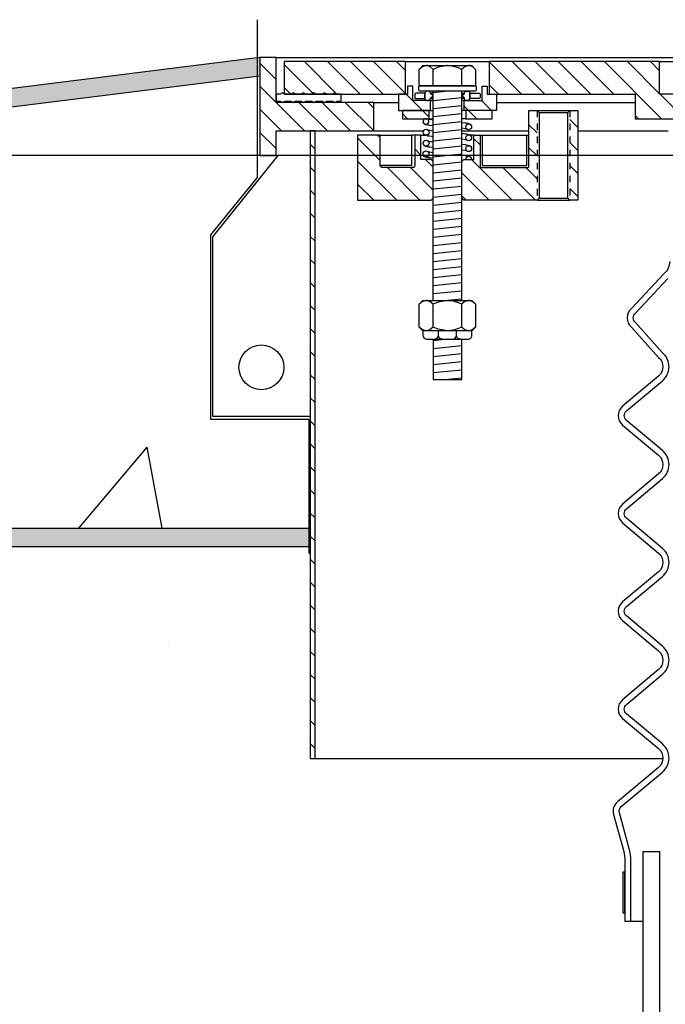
# Model space of a CAD drawing. Extents: x -169 to 6736, y -208 to 3022.
# Tile 568 of 656: x 6148 to 6158, y 971 to 986. Entities that reach past the tile are written whole.
import ezdxf

# ---------------------------------------------------------------- set-up
doc = ezdxf.new("R2010")
doc.units = 0
doc.header["$MEASUREMENT"] = 0
doc.header["$PDSIZE"] = 1
doc.linetypes.add('HIDDEN5', pattern=[0.05, 0.025, -0.025])
doc.layers.get('DEFPOINTS').update_dxf_attribs({"linetype": 'CONTINUOUS'})
for name, color, linetype in [('CONCRETE-HATCH', 2, 'CONTINUOUS'), ('DIM', 3, 'CONTINUOUS'), ('FREEZE-LINES', 8, 'CONTINUOUS'), ('FRP-SUMP', 2, 'CONTINUOUS'), ('MULTI-PORT-MANHOLE', 2, 'CONTINUOUS'), ('MULTI-PORT-MANHOLE-HATCH', 252, 'CONTINUOUS'), ('MULTI-PORT-SHROUD', 1, 'CONTINUOUS'), ('PEAGRAVEL-HATCH', 3, 'CONTINUOUS'), ('TANK-SLAB', 6, 'CONTINUOUS')]:
    doc.layers.add(name, color=color, linetype=linetype)
doc.styles.add('SIMPLEX', font='simplex')
doc.dimstyles.new('DIM64', dxfattribs={"dimscale": 64, "dimtxt": 0.09375, "dimasz": 0.09375, "dimexe": 0.0625, "dimexo": 0.0625, "dimgap": 0.046875, "dimtad": 1, "dimdec": 4, "dimzin": 3, "dimdsep": 46, "dimlunit": 4, "dimtxsty": 'SIMPLEX', "dimcen": 0, "dimclrd": 256, "dimclre": 256, "dimclrt": 256, "dimadec": 0, "dimazin": 0, "dimtfac": 1, "dimtdec": 4, "dimtmove": 0, "dimatfit": 3, "dimfxl": 1, "dimfrac": 2, "dimtolj": 1, "dimtzin": 0, "dimarcsym": 0})
pattern_1 = [(135, (14154.9253, -192.00985), (0.176776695, 0.176776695), [])]

# ---------------------------------------------------------------- blocks, each defined once
blk = doc.blocks.new('*D61')
at = {"layer": 'DEFPOINTS', "color": 0, "transparency": 16777216}
for p in [(6443.911, 978.296), (5827.154, 978.015), (5827.154, 700.523)]:
    blk.add_point(p, dxfattribs=at)
at = {"layer": 'DIM', "lineweight": -2, "transparency": 16777216}
for p, q in [((6443.911, 974.296), (6443.911, 696.523)), ((5827.154, 974.015), (5827.154, 696.523)), ((6437.911, 700.523), (5833.154, 700.523))]:
    blk.add_line(p, q, dxfattribs=at)
at = {"layer": 'DIM', "transparency": 16777216}
for points in [[(5833.154, 701.523), (5833.154, 699.523), (5827.154, 700.523)], [(6437.911, 701.523), (6437.911, 699.523), (6443.911, 700.523)]]:
    blk.add_solid(points, dxfattribs=at)
at = {"layer": 'DIM', "transparency": 16777216, "insert": (6135.532, 708.095), "char_height": 6, "attachment_point": 5, "style": 'SIMPLEX'}
blk.add_mtext('\\A1;51\'-4 3/4" (F.V. TANK SLAB)', dxfattribs=at)

msp = doc.modelspace()

# ---------------------------------------------------------------- hatches: boundary and pattern name
at = {"layer": 'CONCRETE-HATCH'}
h = msp.add_hatch(dxfattribs=at)
h.set_pattern_fill('AR-CONC', color=256, scale=2.67, style=0)
h.set_pattern_definition([(50, (6110.457, 981.345), (19.151, -1.6755), [2.0025, -22.0275]), (355, (6110.457, 981.345), (-3.705, 20.0835), [1.602, -17.622]), (100.45, (6112.053, 981.206), (15.446, 18.408), [1.702, -18.7205]), (46.184, (6110.457, 986.685), (28.495, -4.42), [3.004, -33.041]), (96.636, (6112.832, 986.317), (24.955, 26.009), [2.553, -28.081]), (351.184, (6110.457, 986.685), (24.955, 26.009), [2.403, -26.433]), (21, (6113.127, 985.35), (15.9374, -10.75), [2.0025, -22.0275]), (326, (6113.127, 985.35), (6.4965, 19.3615), [1.602, -17.622]), (71.45, (6114.456, 984.454), (22.434, 8.6116), [1.702, -18.7205]), (37.5, (6110.4575, 981.345), (0.3247, 8.8883), [0, -17.4084, 0, -17.889, 0, -17.6887]), (7.5, (6110.457, 981.345), (7.024, 10.5308), [0, -10.1994, 0, -17.0079, 0, -6.7417]), (327.5, (6104.5034, 981.345), (14.2531, -0.6022), [0, -6.675, 0, -20.826, 0, -27.6345]), (317.5, (6101.833, 981.345), (15.571, 2.6728), [0, -8.6775, 0, -13.8306, 0, -19.6245])])
h.paths.add_polyline_path([(6151.06039, 982.76471), (6152.03539, 983.98346), (6152.03539, 984.01471), (6151.78539, 984.01471), (6151.78539, 985.23127), (6139.8029, 983.73346), (6081.75819, 983.73346), (6069.8149, 985.22637), (6069.8149, 983.67456), (6070.53033, 982.79832), (6070.53033, 979.97135), (6069.02239, 979.97135), (6069.02239, 978.29596), (6152.56039, 978.29596), (6152.56039, 980.01471), (6151.06039, 980.01471)])
at = {"layer": 'MULTI-PORT-MANHOLE-HATCH', "linetype": 'Continuous'}
h = msp.add_hatch(dxfattribs=at)
h.set_pattern_fill('LINE', color=256, scale=2, angle=45, style=0)
h.set_pattern_definition(pattern_1)
h.paths.add_polyline_path([(6152.03539, 984.01471), (6152.03539, 984.38971), (6153.53539, 984.38971), (6153.53539, 984.82721), (6152.03539, 984.82721), (6152.03539, 985.51471), (6151.78539, 985.51471), (6151.78539, 984.01471)])
h = msp.add_hatch(dxfattribs=at)
h.set_pattern_fill('LINE', color=256, scale=2, angle=45, style=0)
h.set_pattern_definition(pattern_1)
h.paths.add_polyline_path([(6154.01977, 985.45221), (6152.16039, 985.45221), (6152.16039, 984.95221), (6154.01977, 984.95221)])
h = msp.add_hatch(dxfattribs=at)
h.set_pattern_fill('LINE', color=256, scale=2, angle=45, style=0)
h.set_pattern_definition(pattern_1)
h.paths.add_polyline_path([(6158.66039, 984.57721), (6158.66039, 984.95221), (6157.91039, 984.95221), (6157.91039, 985.45221), (6155.30102, 985.45221), (6155.30102, 984.95221), (6157.53539, 984.95221), (6157.53539, 984.57721)])
h = msp.add_hatch(dxfattribs=at)
h.set_pattern_fill('LINE', color=256, scale=2, angle=45, style=0)
h.set_pattern_definition(pattern_1)
h.paths.add_polyline_path([(6154.40258, 984.85846), (6154.12914, 984.85846), (6154.12914, 985.07721), (6154.05102, 985.07721), (6154.05102, 984.95221), (6153.91039, 984.95221), (6153.91039, 984.70221), (6154.40258, 984.70221)])
h.paths.add_polyline_path([(6155.41039, 984.95221), (6155.26977, 984.95221), (6155.26977, 985.07721), (6155.19164, 985.07721), (6155.19164, 984.85846), (6154.91821, 984.85846), (6154.91821, 984.70221), (6155.41039, 984.70221)])
h.paths.add_polyline_path([(6155.34789, 984.70221), (6154.94164, 984.70221), (6154.94164, 984.57721), (6155.34789, 984.57721)])
h.paths.add_polyline_path([(6154.37914, 984.70221), (6153.97289, 984.70221), (6153.97289, 984.57721), (6154.37914, 984.57721)])
h = msp.add_hatch(dxfattribs=at)
h.set_pattern_fill('LINE', color=256, scale=2, angle=45, style=0)
h.set_pattern_definition(pattern_1)
h.paths.add_polyline_path([(6156.03539, 984.70221), (6155.91039, 984.70221), (6155.91039, 983.85846, -0.41421356), (6155.87914, 983.82721), (6155.19164, 983.82721, -0.41421356), (6155.16039, 983.85846), (6155.16039, 984.32721), (6155.06664, 984.32721), (6155.06664, 983.95221), (6154.91039, 983.95221), (6154.87914, 983.92096), (6154.87914, 983.35846), (6154.91039, 983.32721), (6156.03539, 983.32721)])
h.paths.add_polyline_path([(6156.66039, 984.70221), (6156.53539, 984.70221), (6156.53539, 983.32721), (6156.66039, 983.32721)])
h = msp.add_hatch(dxfattribs=at)
h.set_pattern_fill('LINE', color=256, scale=2, angle=45, style=0)
h.set_pattern_definition([(135, (14113.8, -192.00985), (0.176776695, 0.176776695), [])])
h.paths.add_polyline_path([(6152.56039, 974.76471), (6152.63509, 974.76471), (6152.63509, 984.38971), (6152.56039, 984.38971)])
h = msp.add_hatch(dxfattribs=at)
h.set_pattern_fill('LINE', color=256, scale=2, angle=45, style=0)
h.set_pattern_definition(pattern_1)
h.paths.add_polyline_path([(6154.44164, 983.92096), (6154.41039, 983.95221), (6154.25414, 983.95221), (6154.25414, 984.32721), (6154.16039, 984.32721), (6154.16039, 983.85846, -0.41421356), (6154.12914, 983.82721), (6153.68667, 983.82721), (6153.6579, 983.8314), (6153.63685, 983.84284), (6153.62914, 983.85846), (6153.62914, 984.32721), (6153.28539, 984.32721), (6153.28539, 983.32721), (6154.41039, 983.32721), (6154.44164, 983.35846)])
at = {"layer": 'PEAGRAVEL-HATCH'}
h = msp.add_hatch(dxfattribs=at)
h.set_pattern_fill('AR-SAND', color=256, scale=7.5, style=0)
h.set_pattern_definition([(37.5, (6131.209, 961.794), (-0.4725, 14.451), [0, -11.4, 0, -12.75, 0, -12.1875]), (7.5, (6131.209, 961.794), (13.273, 21.166), [0, -6.15, 0, -10.275, 0, -3.9375]), (327.5, (6121.984, 961.794), (23.356, 0.0424), [0, -3.75, 0, -13.5, 0, -17.625]), (317.5, (6121.984, 961.794), (22.546, 6.583), [0, -1.875, 0, -8.85, 0, -10.125])])
h.paths.add_polyline_path([(6131.20869, 977.91283), (6152.56039, 977.91283), (6152.56039, 961.79407), (6131.20869, 961.79407)])
h = msp.add_hatch(dxfattribs=at)
h.set_pattern_fill('AR-SAND', color=256, scale=7.5, style=0)
h.set_pattern_definition([(37.5, (6152.56, 961.794), (-0.472, 14.451), [0, -11.4, 0, -12.75, 0, -12.1875]), (7.5, (6152.56, 961.794), (13.273, 21.166), [0, -6.15, 0, -10.275, 0, -3.9375]), (327.5, (6143.335, 961.794), (23.356, 0.0424), [0, -3.75, 0, -13.5, 0, -17.625]), (317.5, (6143.335, 961.794), (22.546, 6.583), [0, -1.875, 0, -8.85, 0, -10.125])])
h.paths.add_polyline_path([(6157.34914, 973.02355), (6157.37914, 973.20603, 0.0672126), (6157.36123, 973.33865), (6157.20474, 973.90753, -0.29327684), (6157.26501, 974.10089), (6157.89547, 974.62992, 0.20935884), (6157.96224, 974.76471), (6152.63509, 974.76471), (6152.56039, 974.76471), (6152.56039, 961.79407), (6156.90866, 961.79407), (6156.91031, 966.47039), (6156.29499, 966.47039), (6156.29512, 966.63109), (6156.29512, 968.84474, -0.3360158), (6156.91501, 969.663, -0.00313047), (6157.47506, 969.81672, 0.33950342), (6157.66039, 970.05822), (6157.66039, 972.27355), (6157.47289, 972.27355), (6157.37914, 972.27355), (6157.37914, 972.39855), (6157.34914, 972.39855)])
h = msp.add_hatch(dxfattribs=at)
h.set_pattern_fill('AR-SAND', color=256, scale=7.5, style=0)
h.set_pattern_definition([(37.5, (6155.012, 970.554), (-0.472, 14.451), [0, -11.4, 0, -12.75, 0, -12.1875]), (7.5, (6155.012, 970.554), (13.273, 21.166), [0, -6.15, 0, -10.275, 0, -3.9375]), (327.5, (6145.787, 970.554), (23.356, 0.042), [0, -3.75, 0, -13.5, 0, -17.625]), (317.5, (6145.787, 970.554), (22.546, 6.583), [0, -1.875, 0, -8.85, 0, -10.125])])
h.paths.add_polyline_path([(6157.66039, 972.27355), (6157.47289, 972.27355), (6157.37914, 972.27355), (6157.37914, 972.39855), (6157.34914, 972.39855), (6157.34914, 973.02355), (6157.37914, 973.20603, 0.0672126), (6157.36123, 973.33865), (6157.20474, 973.90753, -0.29327684), (6157.26501, 974.10089), (6157.89547, 974.62992, 0.20935884), (6157.96224, 974.76471), (6152.63509, 974.76471), (6152.56039, 974.76471), (6152.56039, 961.79407), (6156.90866, 961.79407), (6156.91031, 966.47039), (6156.29499, 966.47039), (6156.29512, 966.63109), (6156.29512, 968.84474, -0.3360158), (6156.91501, 969.663, -0.00313047), (6157.47506, 969.81672, 0.33950342), (6157.66039, 970.05822)])
at = {"layer": 'TANK-SLAB'}
for points in [[(6151.78539, 985.23127), (6151.78539, 985.51471), (6139.78539, 984.01471), (6081.7757, 984.01471), (6069.7757, 985.51471), (6069.7757, 985.23127), (6081.75819, 983.73346), (6139.8029, 983.73346)], [(6152.56039, 978.29596), (6069.0007, 978.29596), (6069.0007, 978.01471), (6152.56039, 978.01471)]]:
    msp.add_hatch(color=256, dxfattribs=at).paths.add_polyline_path(points)

# ---------------------------------------------------------------- linework, layer by layer
at = {"layer": 'DEFPOINTS'}
msp.add_lwpolyline([(6151.74618, 986.09576), (6151.74618, 983.67456), (6151.03076, 982.79832), (6151.03076, 979.97135), (6152.53869, 979.97135), (6152.53869, 977.91141)], dxfattribs=at)
at = {"layer": 'FREEZE-LINES', "linetype": 'Continuous'}
msp.add_line((6657.53241, 984.01471), (5613.53241, 984.01471), dxfattribs=at)
at = {"layer": 'FRP-SUMP'}
msp.add_lwpolyline([(6157.01002, 969.32614, 0.33616492), (6156.64512, 968.84474), (6156.64512, 966.63109), (6156.45361, 966.47039), (6156.29499, 966.47039), (6156.29512, 966.63109), (6156.29512, 968.84474, -0.33616492), (6156.91544, 969.66312, -0.00312802), (6157.47506, 969.81672, 0.33950342), (6157.66039, 970.05822), (6157.66039, 973.34109), (6157.91012, 973.34109), (6157.91012, 969.95415, -0.33985649), (6157.53883, 969.471, 0.00350371)], format="xyb", close=True, dxfattribs=at)
at = {"layer": 'MULTI-PORT-MANHOLE', "color": 7, "linetype": 'Continuous'}
for p, q in [((6152.03539, 985.51471), (6158.2847, 985.51471)), ((6154.01977, 985.45221), (6155.30102, 985.45221)), ((6154.44164, 984.96906), (6154.40037, 984.96906)), ((6154.87914, 984.96906), (6154.92042, 984.96906)), ((6153.53539, 984.82721), (6153.91039, 984.82721)), ((6154.40037, 984.88847), (6154.44164, 984.88847)), ((6154.40258, 984.85846), (6154.44164, 984.85846)), ((6154.92042, 984.88847), (6154.87914, 984.88847)), ((6154.91821, 984.85846), (6154.87914, 984.85846)), ((6155.41039, 984.82721), (6157.53539, 984.82721)), ((6154.40258, 984.70221), (6154.44164, 984.70221)), ((6154.91821, 984.70221), (6154.87914, 984.70221)), ((6156.03539, 984.70221), (6156.53539, 984.70221)), ((6154.37914, 984.57721), (6154.44164, 984.57721)), ((6154.94164, 984.57721), (6154.87914, 984.57721)), ((6153.53539, 984.38971), (6154.29377, 984.38971)), ((6153.62915, 984.32721), (6154.11217, 984.32721)), ((6154.25414, 984.32721), (6154.31324, 984.32721)), ((6154.87914, 984.38971), (6155.91039, 984.38971)), ((6155.06664, 984.32721), (6155.00755, 984.32721)), ((6155.19164, 984.32721), (6155.87914, 984.32721)), ((6156.66039, 984.38971), (6158.04522, 984.38971)), ((6156.03539, 983.32721), (6156.53539, 983.32721)), ((6152.63509, 974.76471), (6157.96224, 974.76471))]:
    msp.add_line(p, q, dxfattribs=at)
at = {"layer": 'MULTI-PORT-MANHOLE', "color": 254, "linetype": 'Continuous'}
msp.add_line((6157.91039, 985.45221), (6158.20889, 985.45221), dxfattribs=at)
at = {"layer": 'MULTI-PORT-MANHOLE', "color": 2, "linetype": 'Continuous'}
for p, q in [((6154.44389, 985.07906), (6154.44389, 985.33355)), ((6154.8769, 985.33355), (6154.8769, 985.07906)), ((6154.44164, 981.7889), (6154.44164, 984.99907)), ((6154.87914, 981.7889), (6154.87914, 984.99907)), ((6156.06664, 984.67096), (6156.50414, 984.67096)), ((6156.06664, 983.35846), (6156.50414, 983.35846)), ((6154.44389, 981.38291), (6154.44389, 981.73089)), ((6154.8769, 981.73089), (6154.8769, 981.38291))]:
    msp.add_line(p, q, dxfattribs=at)
at = {"layer": 'MULTI-PORT-MANHOLE', "color": 3, "linetype": 'Continuous'}
msp.add_line((6154.44164, 983.90229), (6154.44164, 984.84197), dxfattribs=at)
at = {"layer": 'MULTI-PORT-MANHOLE', "color": 1, "linetype": 'HIDDEN5', "ltscale": 0.4}
for p, q in [((6156.03539, 984.70221), (6156.03539, 983.32721)), ((6156.53539, 984.70221), (6156.53539, 983.32721))]:
    msp.add_line(p, q, dxfattribs=at)
at = {"layer": 'MULTI-PORT-MANHOLE', "linetype": 'Continuous'}
for points in [[(6152.03539, 984.01471), (6152.03539, 984.38971), (6153.53539, 984.38971), (6153.53539, 984.82721), (6152.03539, 984.82721), (6152.03539, 985.51471), (6151.78539, 985.51471), (6151.78539, 984.01471)], [(6154.01977, 985.45221), (6152.16039, 985.45221), (6152.16039, 984.95221), (6154.01977, 984.95221)], [(6158.66039, 984.57721), (6158.66039, 984.95221), (6157.91039, 984.95221), (6157.91039, 985.45221), (6155.30102, 985.45221), (6155.30102, 984.95221), (6157.53539, 984.95221), (6157.53539, 984.57721)], [(6152.56039, 974.76471), (6152.63509, 974.76471), (6152.63509, 984.38971), (6152.56039, 984.38971), (6152.56039, 974.76471)]]:
    msp.add_lwpolyline(points, close=True, dxfattribs=at)
at = {"layer": 'MULTI-PORT-MANHOLE', "color": 2, "linetype": 'Continuous'}
for points in [[(6154.28539, 985.07906), (6154.22738, 985.07906), (6154.22738, 985.33355), (6154.28539, 985.39156), (6155.03539, 985.39156), (6155.09341, 985.33355), (6155.09341, 985.07906), (6155.03539, 985.07906)], [(6154.12914, 985.07721), (6154.05102, 985.07721), (6154.05102, 984.95221), (6153.91039, 984.95221), (6153.91039, 984.70221), (6154.40258, 984.70221), (6154.40258, 984.85846), (6154.12914, 984.85846)], [(6155.19164, 985.07721), (6155.26977, 985.07721), (6155.26977, 984.95221), (6155.41039, 984.95221), (6155.41039, 984.70221), (6154.91821, 984.70221), (6154.91821, 984.85846), (6155.19164, 984.85846)], [(6154.37914, 984.57721), (6154.37914, 984.70221), (6153.97289, 984.70221), (6153.97289, 984.57721), (6154.37914, 984.57721)], [(6154.94164, 984.57721), (6155.34789, 984.57721), (6155.34789, 984.70221), (6154.94164, 984.70221), (6154.94164, 984.57721)], [(6156.50414, 983.35846), (6156.50414, 984.67096), (6156.53539, 984.70221), (6156.66039, 984.70221), (6156.66039, 983.32721), (6156.53539, 983.32721)], [(6154.28539, 981.3249), (6154.22738, 981.38291), (6154.22738, 981.73089), (6154.28539, 981.7889), (6155.03539, 981.7889), (6155.09341, 981.73089), (6155.09341, 981.38291), (6155.03539, 981.3249)]]:
    msp.add_lwpolyline(points, close=True, dxfattribs=at)
for points in [[(6155.09341, 985.33355), (6155.04828, 985.37088), (6154.99874, 985.39156), (6154.98515, 985.39156), (6154.98515, 985.39156), (6154.92888, 985.37505), (6154.8769, 985.33355), (6154.8283, 985.35569), (6154.75264, 985.38039), (6154.67139, 985.3914), (6154.66039, 985.39156), (6154.52088, 985.36646), (6154.44389, 985.33355), (6154.39876, 985.37088), (6154.34923, 985.39156), (6154.33563, 985.39156), (6154.27936, 985.37505), (6154.22738, 985.33355)], [(6155.09341, 981.73089), (6155.04828, 981.76822), (6154.99874, 981.7889), (6154.98515, 981.7889), (6154.98515, 981.7889), (6154.92888, 981.77238), (6154.8769, 981.73089), (6154.8283, 981.75303), (6154.75264, 981.77772), (6154.67139, 981.78874), (6154.66039, 981.7889), (6154.52088, 981.76379), (6154.44389, 981.73089), (6154.39876, 981.76822), (6154.34923, 981.7889), (6154.33563, 981.7889), (6154.27936, 981.77238), (6154.22738, 981.73089)], [(6155.09341, 981.38291), (6155.04828, 981.34558), (6154.99874, 981.3249), (6154.98515, 981.3249), (6154.98515, 981.3249), (6154.92888, 981.34142), (6154.8769, 981.38291), (6154.8283, 981.36077), (6154.75264, 981.33608), (6154.67139, 981.32506), (6154.66039, 981.3249), (6154.52088, 981.35001), (6154.44389, 981.38291), (6154.39876, 981.34558), (6154.34923, 981.3249), (6154.33563, 981.3249), (6154.27936, 981.34142), (6154.22738, 981.38291)], [(6154.44164, 981.1949), (6154.44164, 980.57756), (6154.87914, 980.57756), (6154.87914, 981.1949)]]:
    msp.add_lwpolyline(points, dxfattribs=at)
for points in [[(6154.23652, 985.07906), (6155.08427, 985.07906, -0.41421356), (6155.09989, 985.06344), (6155.09989, 985.01469, -0.41421356), (6155.08427, 984.99907), (6154.23652, 984.99907, -0.41421356), (6154.2209, 985.01469), (6154.2209, 985.06344, -0.41421356)], [(6156.03539, 983.32721), (6154.91039, 983.32721), (6154.87914, 983.35846), (6154.87914, 983.92096), (6154.91039, 983.95221), (6155.06664, 983.95221), (6155.06664, 984.32721), (6155.16039, 984.32721), (6155.16039, 983.85846, 0.41421356), (6155.19164, 983.82721), (6155.87914, 983.82721, 0.41421356), (6155.91039, 983.85846), (6155.91039, 984.70221), (6156.03539, 984.70221), (6156.06664, 984.67096), (6156.06664, 983.35846)], [(6153.62914, 983.85846), (6153.62914, 984.32721), (6153.28539, 984.32721), (6153.28539, 983.32721), (6154.41039, 983.32721), (6154.44164, 983.35846), (6154.44164, 983.92096), (6154.41039, 983.95221), (6154.25414, 983.95221), (6154.25414, 984.32721), (6154.16039, 984.32721), (6154.16039, 983.85846, -0.41421356), (6154.12914, 983.82721), (6153.68667, 983.82721), (6153.6579, 983.8314), (6153.63685, 983.84284)]]:
    msp.add_lwpolyline(points, format="xyb", close=True, dxfattribs=at)
at = {"layer": 'MULTI-PORT-MANHOLE', "color": 7, "linetype": 'Continuous'}
msp.add_lwpolyline([(6152.1411, 984.97521), (6152.13464, 984.97521), (6152.10039, 984.95521), (6152.03539, 984.95521), (6152.03539, 984.84722), (6152.10039, 984.84722), (6152.13464, 984.82721), (6152.16889, 984.84722), (6152.26089, 984.84722), (6152.29514, 984.82721), (6152.32939, 984.84722), (6152.42139, 984.84722), (6152.45564, 984.82721), (6152.48989, 984.84722), (6152.58189, 984.84722), (6152.61614, 984.82721), (6152.65039, 984.84722), (6152.74239, 984.84722), (6152.77664, 984.82721), (6152.81089, 984.84722), (6152.90289, 984.84722), (6152.93714, 984.82721), (6152.97139, 984.84722), (6153.03539, 984.84722), (6153.03539, 984.95521), (6152.97139, 984.95521), (6152.93714, 984.97521), (6152.90289, 984.95521), (6152.81089, 984.95521), (6152.77664, 984.97521), (6152.74239, 984.95521), (6152.65039, 984.95521), (6152.61614, 984.97521), (6152.58189, 984.95521), (6152.48989, 984.95521), (6152.45564, 984.97521), (6152.42139, 984.95521), (6152.32939, 984.95521), (6152.29514, 984.97521), (6152.26089, 984.95521), (6152.16889, 984.95521), (6152.13464, 984.97521)], dxfattribs=at)
for points in [[(6154.31539, 984.88976), (6154.31539, 984.96777), (6154.17602, 984.96777, 0.41421356), (6154.16039, 984.95214), (6154.16039, 984.90458, 0.41421356), (6154.17039, 984.88896), (6154.31539, 984.88896)], [(6154.31539, 984.88971, 0.41421356), (6154.34664, 984.85846), (6154.36914, 984.85846, 0.41421356), (6154.40039, 984.88971), (6154.40039, 984.8936), (6154.441, 984.92877), (6154.40039, 984.96393), (6154.40039, 984.96782, 0.41421356), (6154.36914, 984.99907), (6154.34664, 984.99907, 0.41421356), (6154.31539, 984.96782), (6154.31539, 984.88847)], [(6155.00539, 984.88971, -0.41421356), (6154.97414, 984.85846), (6154.95164, 984.85846, -0.41421356), (6154.92039, 984.88971), (6154.92039, 984.8936), (6154.87979, 984.92877), (6154.92039, 984.96393), (6154.92039, 984.96782, -0.41421356), (6154.95164, 984.99907), (6154.97414, 984.99907, -0.41421356), (6155.00539, 984.96782), (6155.00539, 984.88847)], [(6155.00539, 984.88976), (6155.00539, 984.96777), (6155.14477, 984.96777, -0.41421356), (6155.16039, 984.95214), (6155.16039, 984.90458, -0.41421356), (6155.15039, 984.88896), (6155.00539, 984.88896)]]:
    msp.add_lwpolyline(points, format="xyb", dxfattribs=at)
at = {"layer": 'MULTI-PORT-MANHOLE', "color": 1, "linetype": 'Continuous'}
for points in [[(6154.31314, 984.57721, 4.45498163), (6154.35167, 984.57721)], [(6155.03177, 983.95221, 0.98838487), (6154.94163, 983.95221)]]:
    msp.add_lwpolyline(points, format="xyb", close=True, dxfattribs=at)
for points in [[(6154.44164, 984.46729), (6154.389, 984.47433), (6154.37652, 984.47617), (6154.36508, 984.478), (6154.34718, 984.48121), (6154.33086, 984.48566), (6154.32333, 984.48828), (6154.31559, 984.4918), (6154.31058, 984.49469), (6154.30523, 984.49857), (6154.30045, 984.50298), (6154.29585, 984.50857), (6154.29156, 984.51591), (6154.28931, 984.52323)], [(6154.44164, 984.55755), (6154.39469, 984.56446), (6154.38001, 984.56676), (6154.35211, 984.57721)], [(6154.87914, 984.52055), (6154.93054, 984.51368), (6154.94302, 984.51184), (6154.95445, 984.51), (6154.97236, 984.50679), (6154.98868, 984.50234), (6154.99621, 984.49973), (6155.00395, 984.49621), (6155.00896, 984.49332), (6155.01431, 984.48943), (6155.01908, 984.48502), (6155.02369, 984.47944), (6155.02797, 984.4721), (6155.03022, 984.46477)], [(6154.16039, 984.32721), (6154.11217, 984.32721), (6154.11217, 983.85846), (6153.62915, 983.85846)], [(6154.44164, 984.3006), (6154.39068, 984.30742), (6154.3782, 984.30926), (6154.36677, 984.31109), (6154.34886, 984.3143), (6154.33254, 984.31875), (6154.32501, 984.32137), (6154.31727, 984.32489), (6154.31226, 984.32778), (6154.30691, 984.33166), (6154.30214, 984.33607), (6154.29753, 984.34166), (6154.29324, 984.349), (6154.29099, 984.35632)], [(6154.34991, 984.41176), (6154.38169, 984.39985), (6154.44164, 984.391)], [(6154.97131, 984.40933), (6154.93953, 984.42125), (6154.87914, 984.43016)], [(6154.87914, 984.35371), (6154.93054, 984.34683), (6154.94302, 984.34499), (6154.95445, 984.34316), (6154.97236, 984.33995), (6154.98868, 984.3355), (6154.99621, 984.33288), (6155.00395, 984.32936), (6155.00896, 984.32647), (6155.01431, 984.32259), (6155.01908, 984.31818), (6155.02369, 984.31259), (6155.02797, 984.30525), (6155.03022, 984.29793)], [(6155.16039, 984.32721), (6155.19164, 984.32721), (6155.19164, 983.85846), (6155.87914, 983.85846), (6155.87914, 984.32721), (6155.91039, 984.32721)], [(6154.44164, 984.13365), (6154.39068, 984.14047), (6154.3782, 984.14231), (6154.36677, 984.14414), (6154.34886, 984.14735), (6154.33254, 984.1518), (6154.32501, 984.15442), (6154.31727, 984.15794), (6154.31226, 984.16083), (6154.30691, 984.16472), (6154.30214, 984.16913), (6154.29753, 984.17471), (6154.29324, 984.18205), (6154.29099, 984.18937)], [(6154.34991, 984.24481), (6154.38169, 984.2329), (6154.44164, 984.22405)], [(6154.97131, 984.24249), (6154.93953, 984.25441), (6154.87914, 984.26332)], [(6154.87914, 984.18674), (6154.93054, 984.17987), (6154.94302, 984.17802), (6154.95445, 984.17619), (6154.97236, 984.17298), (6154.98868, 984.16853), (6154.99621, 984.16591), (6155.00395, 984.16239), (6155.00896, 984.15951), (6155.01431, 984.15562), (6155.01908, 984.15121), (6155.02369, 984.14563), (6155.02797, 984.13829), (6155.03022, 984.13096)], [(6154.44164, 983.96795), (6154.38884, 983.97501), (6154.37636, 983.97685), (6154.36493, 983.97868), (6154.34702, 983.98189), (6154.3307, 983.98634), (6154.32317, 983.98896), (6154.31543, 983.99248), (6154.31042, 983.99537), (6154.30507, 983.99925), (6154.3003, 984.00366), (6154.29569, 984.00925), (6154.2914, 984.01659), (6154.28915, 984.02391)], [(6154.34991, 984.0791), (6154.38169, 984.06718), (6154.44164, 984.05834)], [(6154.97131, 984.07552), (6154.93953, 984.08744), (6154.87914, 984.09635)], [(6154.87914, 984.02064), (6154.93011, 984.01382), (6154.94259, 984.01198), (6154.95402, 984.01015), (6154.97193, 984.00694), (6154.98825, 984.00249), (6154.99578, 983.99987), (6155.00352, 983.99635), (6155.00853, 983.99346), (6155.01388, 983.98958), (6155.01865, 983.98517), (6155.02326, 983.97958), (6155.02754, 983.97224), (6155.02979, 983.96492)]]:
    msp.add_lwpolyline(points, dxfattribs=at)
at = {"layer": 'MULTI-PORT-MANHOLE', "linetype": 'Continuous'}
msp.add_lwpolyline([(6152.56039, 984.01471), (6152.06039, 984.01471), (6151.06039, 982.76471), (6151.06039, 980.01471), (6152.56039, 980.01471)], dxfattribs=at)
at = {"layer": 'MULTI-PORT-MANHOLE', "color": 2, "linetype": 'Continuous'}
for points in [[(6154.28539, 981.3249), (6154.28539, 981.2574, 0.41421241), (6154.34789, 981.1949), (6154.97289, 981.1949, 0.41421472), (6155.03539, 981.2574), (6155.03539, 981.3249)], [(6154.46041, 981.1949, 0.41186067), (6154.5224, 981.2574), (6154.5224, 981.3249)], [(6154.5844, 981.1949, -0.41186067), (6154.5224, 981.2574), (6154.5224, 981.3249)], [(6154.73639, 981.1949, 0.41186067), (6154.79838, 981.2574), (6154.79838, 981.3249)], [(6154.86038, 981.1949, -0.41186067), (6154.79838, 981.2574), (6154.79838, 981.3249)]]:
    msp.add_lwpolyline(points, format="xyb", dxfattribs=at)
at = {"layer": 'MULTI-PORT-MANHOLE', "color": 1, "linetype": 'Continuous'}
for centre in [(6154.98713, 984.45154), (6154.33409, 984.36955), (6154.98713, 984.2847), (6154.33409, 984.2026), (6154.98713, 984.11773), (6154.33225, 984.03714)]:
    msp.add_circle(centre, 0.04508, dxfattribs=at)
at = {"layer": 'MULTI-PORT-MANHOLE', "linetype": 'Continuous'}
msp.add_circle((6151.81039, 980.76471), 0.34375, dxfattribs=at)
at = {"layer": 'MULTI-PORT-MANHOLE-HATCH'}
for p, q in [((6154.66039, 984.99907), (6154.44164, 984.97628)), ((6154.87914, 984.89839), (6154.44164, 984.85281)), ((6154.87914, 984.77492), (6154.44164, 984.72934)), ((6154.87914, 984.65146), (6154.44164, 984.60587)), ((6154.87914, 984.65146), (6154.44164, 984.60587)), ((6154.87914, 984.52799), (6154.44164, 984.4824)), ((6154.87914, 984.40452), (6154.44164, 984.35894)), ((6154.87914, 984.40452), (6154.44164, 984.35894)), ((6154.87914, 984.28105), (6154.44164, 984.23547)), ((6154.87914, 984.15758), (6154.44164, 984.112)), ((6154.87914, 984.15758), (6154.44164, 984.112)), ((6154.87914, 984.03412), (6154.44164, 983.98853)), ((6154.87914, 983.91065), (6154.44164, 983.86506)), ((6154.87914, 983.91065), (6154.44164, 983.86506)), ((6154.87914, 983.78718), (6154.44164, 983.7416)), ((6154.87914, 983.66371), (6154.44164, 983.61813)), ((6154.87914, 983.66371), (6154.44164, 983.61813)), ((6154.87914, 983.54024), (6154.44164, 983.49466)), ((6154.87914, 983.41678), (6154.44164, 983.37119)), ((6154.87914, 983.41678), (6154.44164, 983.37119)), ((6154.87914, 983.29331), (6154.44164, 983.24772)), ((6154.87914, 983.16984), (6154.44164, 983.12426)), ((6154.87914, 983.16984), (6154.44164, 983.12426)), ((6154.87914, 983.04637), (6154.44164, 983.00079)), ((6154.87914, 982.9229), (6154.44164, 982.87732)), ((6154.87914, 982.9229), (6154.44164, 982.87732)), ((6154.87914, 982.79944), (6154.44164, 982.75385)), ((6154.87914, 982.67597), (6154.44164, 982.63038)), ((6154.87914, 982.67597), (6154.44164, 982.63038)), ((6154.87914, 982.5525), (6154.44164, 982.50692)), ((6154.87914, 982.42903), (6154.44164, 982.38345)), ((6154.87914, 982.42903), (6154.44164, 982.38345)), ((6154.87914, 982.30556), (6154.44164, 982.25998)), ((6154.87914, 982.1821), (6154.44164, 982.13651)), ((6154.87914, 982.1821), (6154.44164, 982.13651)), ((6154.87914, 982.05863), (6154.44164, 982.01304)), ((6154.87914, 981.93516), (6154.44164, 981.88958)), ((6154.87914, 981.93516), (6154.44164, 981.88958)), ((6154.87914, 981.81169), (6154.66039, 981.7889)), ((6154.66039, 981.1949), (6154.44164, 981.17211)), ((6154.87914, 981.09423), (6154.44164, 981.04864)), ((6154.87914, 980.97076), (6154.44164, 980.92517)), ((6154.87914, 980.84729), (6154.44164, 980.80171)), ((6154.87914, 980.72382), (6154.44164, 980.67824)), ((6154.87914, 980.60035), (6154.66039, 980.57756))]:
    msp.add_line(p, q, dxfattribs=at)
at = {"layer": 'MULTI-PORT-SHROUD', "color": 7}
msp.add_line((6157.47289, 972.27355), (6157.66039, 972.27355), dxfattribs=at)
at = {"layer": 'MULTI-PORT-SHROUD', "color": 1, "linetype": 'Continuous'}
for points in [[(6158.06664, 982.39013, -0.22169529), (6157.97734, 982.19861), (6157.48037, 981.66718, 0.46630908), (6157.48037, 981.37992), (6157.89547, 980.91718, -0.46630905), (6157.89547, 980.62992), (6157.344, 980.16718, 0.46630905), (6157.344, 979.87992), (6157.89547, 979.41718, -0.46630905), (6157.89547, 979.12992), (6157.344, 978.66718, 0.46630905), (6157.344, 978.37992), (6157.89547, 977.91718, -0.46630905), (6157.89547, 977.62992), (6157.344, 977.16718, 0.46630905), (6157.344, 976.87992), (6157.89547, 976.41718, -0.46630905), (6157.89547, 976.12992), (6157.344, 975.66718, 0.46630905), (6157.344, 975.37992), (6157.89547, 974.91718, -0.46630785), (6157.89547, 974.62992), (6157.26501, 974.10089, 0.29327778), (6157.20474, 973.90753), (6157.36123, 973.33865)], [(6157.36123, 973.33865, -0.06721269), (6157.37914, 973.20603), (6157.37914, 972.27355), (6157.47289, 972.27355), (6157.47289, 973.20603, 0.06721269), (6157.45163, 973.36351), (6157.29514, 973.9324, -0.29327737), (6157.32527, 974.02908), (6157.95573, 974.5581, 0.46630694), (6157.95573, 974.989), (6157.40427, 975.45173, -0.46630723), (6157.40427, 975.59537), (6157.95573, 976.0581, 0.46630723), (6157.95573, 976.489), (6157.40427, 976.95173, -0.46630723), (6157.40427, 977.09537), (6157.95573, 977.5581, 0.46630723), (6157.95573, 977.989), (6157.40427, 978.45173, -0.46630723), (6157.40427, 978.59537), (6157.95573, 979.0581, 0.46630723), (6157.95573, 979.489), (6157.40427, 979.95173, -0.46630723), (6157.40427, 980.09537), (6157.95573, 980.5581, 0.46630723), (6157.95573, 980.989), (6157.54063, 981.45173, -0.46630817), (6157.54063, 981.59537), (6158.0376, 982.1268, 0.22169529)]]:
    msp.add_lwpolyline(points, format="xyb", dxfattribs=at)
at = {"layer": 'MULTI-PORT-SHROUD', "color": 7, "linetype": 'Continuous'}
msp.add_lwpolyline([(6157.37914, 972.39855), (6157.37914, 973.02355), (6157.34914, 973.02355), (6157.34914, 972.39855)], close=True, dxfattribs=at)
at = {"layer": 'TANK-SLAB'}
for p, q in [((6069.0007, 978.29596), (6152.56039, 978.29596)), ((6069.0007, 978.01471), (6152.56039, 978.01471))]:
    msp.add_line(p, q, dxfattribs=at)
for points in [[(6151.78539, 985.51471), (6139.78539, 984.01471), (6081.7757, 984.01471), (6069.7757, 985.51471)], [(6151.78539, 985.23127), (6139.8029, 983.73346), (6081.75819, 983.73346), (6069.7757, 985.23127)]]:
    msp.add_lwpolyline(points, dxfattribs=at)

# ---------------------------------------------------------------- dimensions: what is measured, and where the dimension line sits
at = {"layer": 'DIM'}
dim = msp.add_linear_dim(base=(5827.15422, 700.52328), p1=(6443.9106, 978.29596), p2=(5827.15422, 978.01471), angle=180, text='<> (F.V. TANK SLAB)', dimstyle='DIM64', dxfattribs=at)
dim.commit()
dim.dimension.update_dxf_attribs({"geometry": '*D61', "text_midpoint": (6135.53241, 708.09471)})

doc.saveas('drawing.dxf')
